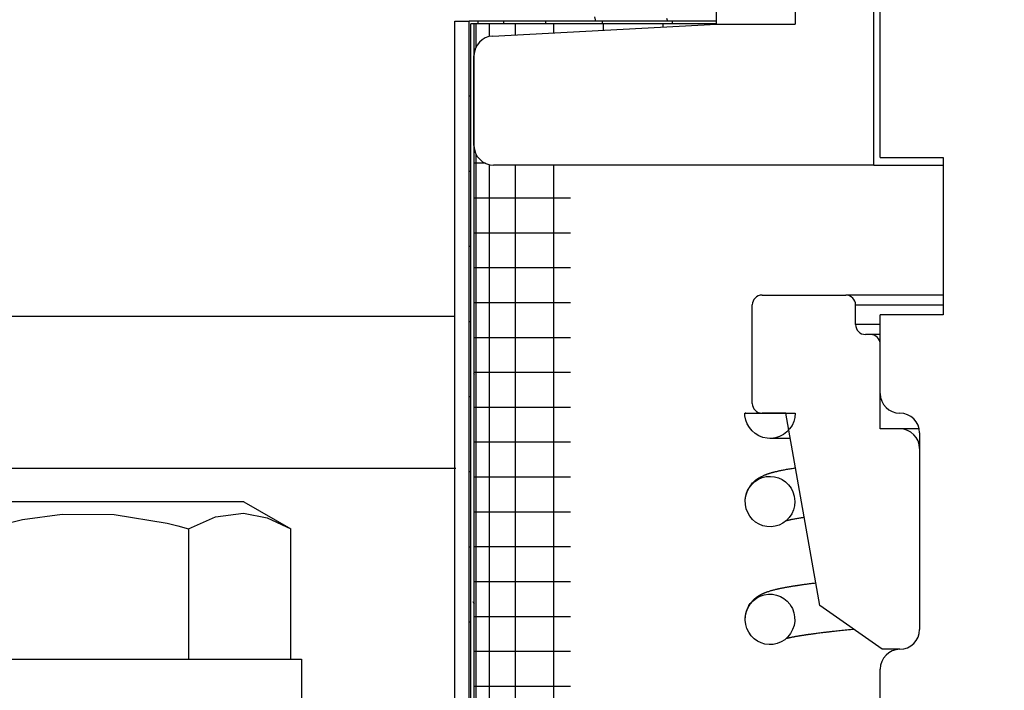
# Model space of a CAD drawing. Extents: x -169 to 6736, y -208 to 3022.
# Tile 271 of 656: x 1603.3 to 1604.87, y 973.22 to 974.29. Entities that reach past the tile are written whole.
import ezdxf

# ---------------------------------------------------------------- set-up
doc = ezdxf.new("R2010")
doc.units = 0
doc.header["$MEASUREMENT"] = 0
doc.header["$PDSIZE"] = 1
doc.layers.get('DEFPOINTS').update_dxf_attribs({"linetype": 'CONTINUOUS'})
doc.layers.add('DIM', color=3, linetype='CONTINUOUS')
doc.layers.add('SPILL-BUCKET', color=1, linetype='CONTINUOUS')
doc.styles.add('SIMPLEX', font='simplex')
doc.dimstyles.new('DIM64', dxfattribs={"dimscale": 64, "dimtxt": 0.09375, "dimasz": 0.09375, "dimexe": 0.0625, "dimexo": 0.0625, "dimgap": 0.046875, "dimtad": 1, "dimdec": 4, "dimzin": 3, "dimdsep": 46, "dimlunit": 4, "dimtxsty": 'SIMPLEX', "dimcen": 0, "dimclrd": 256, "dimclre": 256, "dimclrt": 256, "dimadec": 0, "dimazin": 0, "dimtfac": 1, "dimtdec": 4, "dimtmove": 0, "dimatfit": 3, "dimfxl": 1, "dimfrac": 2, "dimtolj": 1, "dimtzin": 0, "dimarcsym": 0})

# ---------------------------------------------------------------- blocks, each defined once
blk = doc.blocks.new('*D109')
at = {"layer": 'DEFPOINTS', "color": 0, "transparency": 16777216}
for p in [(1368.5861, 978.296), (2031.8114, 978.0147), (1368.5861, 700.5233)]:
    blk.add_point(p, dxfattribs=at)
at = {"layer": 'DIM', "lineweight": -2, "transparency": 16777216}
for p, q in [((1368.5861, 974.296), (1368.5861, 696.5233)), ((2031.8114, 974.0147), (2031.8114, 696.5233)), ((2025.8114, 700.5233), (1374.5861, 700.5233))]:
    blk.add_line(p, q, dxfattribs=at)
at = {"layer": 'DIM', "transparency": 16777216}
for points in [[(1374.5861, 701.5233), (1374.5861, 699.5233), (1368.5861, 700.5233)], [(2025.8114, 701.5233), (2025.8114, 699.5233), (2031.8114, 700.5233)]]:
    blk.add_solid(points, dxfattribs=at)
at = {"layer": 'DIM', "transparency": 16777216, "insert": (1700.1988, 708.0947), "char_height": 6, "attachment_point": 5, "style": 'SIMPLEX'}
blk.add_mtext('\\A1;55\'-3 1/4" (F.V. TANK SLAB)', dxfattribs=at)

msp = doc.modelspace()

# ---------------------------------------------------------------- linework, layer by layer
at = {"layer": 'SPILL-BUCKET', "color": 1, "linetype": 'Continuous'}
for p, q in [((1604.40907, 974.2803), (1604.40907, 975.61882)), ((1604.53399, 975.61882), (1604.53399, 974.2803)), ((1604.6589, 974.05689), (1604.6589, 974.31172)), ((1604.05393, 974.26169), (1604.40907, 974.2803)), ((1604.40907, 974.2803), (1604.53399, 974.2803)), ((1604.02433, 974.08812), (1604.02433, 974.2305)), ((1604.6589, 974.05689), (1604.05556, 974.05689)), ((1604.6589, 974.05689), (1604.66628, 974.05689)), ((1604.66628, 974.05689), (1604.68802, 974.05689)), ((1604.68802, 974.05689), (1604.72286, 974.05689)), ((1604.72286, 974.05689), (1604.76884, 974.05689))]:
    msp.add_line(p, q, dxfattribs=at)
at = {"layer": 'SPILL-BUCKET', "color": 7, "linetype": 'Continuous'}
for p, q in [((1604.66889, 974.06913), (1604.66889, 974.74142)), ((1603.99385, 972.01185), (1603.99385, 974.28529)), ((1603.99385, 974.28529), (1604.01684, 974.28529)), ((1604.40907, 974.28529), (1604.01684, 974.28529)), ((1604.01684, 972.01185), (1604.01684, 974.28529)), ((1604.02483, 974.28113), (1604.01934, 974.28113)), ((1604.01934, 972.01185), (1604.01934, 974.28113)), ((1604.02483, 972.01185), (1604.02483, 974.28113)), ((1604.40907, 974.28113), (1604.02483, 974.28113)), ((1604.02746, 974.28113), (1604.02746, 974.24408)), ((1604.03054, 974.28529), (1604.03054, 974.2811)), ((1604.04835, 974.28113), (1604.04835, 974.26085)), ((1604.07123, 974.28529), (1604.07123, 974.2811)), ((1604.08964, 974.28113), (1604.08964, 974.26355)), ((1604.13767, 974.28529), (1604.13767, 974.2811)), ((1604.15036, 974.28113), (1604.15036, 974.26674)), ((1604.22784, 974.28529), (1604.22784, 974.2811)), ((1604.2291, 974.28113), (1604.2291, 974.27085)), ((1604.324, 974.28113), (1604.324, 974.27581)), ((1604.339, 974.28529), (1604.339, 974.2811)), ((1604.01746, 974.16606), (1604.01684, 974.16606)), ((1604.01934, 974.16606), (1604.01746, 974.16606)), ((1604.02746, 974.07449), (1604.02746, 972.16749)), ((1604.66889, 974.06913), (1604.76883, 974.06913)), ((1604.76883, 974.06913), (1604.76883, 973.8193)), ((1604.01746, 974.04682), (1604.01684, 974.04682)), ((1604.01934, 974.04682), (1604.01746, 974.04682)), ((1604.02927, 974.05974), (1604.02483, 974.05974)), ((1604.04254, 974.05974), (1604.02927, 974.05974)), ((1604.04835, 974.05772), (1604.04835, 972.16749)), ((1604.08964, 974.05687), (1604.08964, 972.16749)), ((1604.15036, 974.05687), (1604.15036, 972.16749)), ((1604.03112, 974.00439), (1604.02483, 974.00439)), ((1604.04988, 974.00439), (1604.03112, 974.00439)), ((1604.08085, 974.00439), (1604.04988, 974.00439)), ((1604.1236, 974.00439), (1604.08085, 974.00439)), ((1604.17754, 974.00439), (1604.1236, 974.00439)), ((1604.03112, 973.94904), (1604.02483, 973.94904)), ((1604.04988, 973.94904), (1604.03112, 973.94904)), ((1604.08085, 973.94904), (1604.04988, 973.94904)), ((1604.1236, 973.94904), (1604.08085, 973.94904)), ((1604.17754, 973.94904), (1604.1236, 973.94904)), ((1604.01746, 973.92758), (1604.01684, 973.92758)), ((1604.01934, 973.92758), (1604.01746, 973.92758)), ((1604.03112, 973.89369), (1604.02483, 973.89369)), ((1604.04988, 973.89369), (1604.03112, 973.89369)), ((1604.08085, 973.89369), (1604.04988, 973.89369)), ((1604.1236, 973.89369), (1604.08085, 973.89369)), ((1604.17754, 973.89369), (1604.1236, 973.89369)), ((1604.03112, 973.83834), (1604.02483, 973.83834)), ((1604.04988, 973.83834), (1604.03112, 973.83834)), ((1604.08085, 973.83834), (1604.04988, 973.83834)), ((1604.1236, 973.83834), (1604.08085, 973.83834)), ((1604.17754, 973.83834), (1604.1236, 973.83834)), ((1603.17145, 973.81724), (1603.99416, 973.81724)), ((1604.76883, 973.8193), (1604.66889, 973.8193)), ((1604.66889, 973.69439), (1604.66889, 973.8193)), ((1604.01746, 973.80835), (1604.01684, 973.80835)), ((1604.01934, 973.80835), (1604.01746, 973.80835)), ((1604.03112, 973.783), (1604.02483, 973.783)), ((1604.04988, 973.783), (1604.03112, 973.783)), ((1604.08085, 973.783), (1604.04988, 973.783)), ((1604.1236, 973.783), (1604.08085, 973.783)), ((1604.17754, 973.783), (1604.1236, 973.783)), ((1604.02349, 973.72613), (1604.02483, 973.7238)), ((1604.03112, 973.72765), (1604.02483, 973.72765)), ((1604.04988, 973.72765), (1604.03112, 973.72765)), ((1604.08085, 973.72765), (1604.04988, 973.72765)), ((1604.1236, 973.72765), (1604.08085, 973.72765)), ((1604.17754, 973.72765), (1604.1236, 973.72765)), ((1604.01746, 973.68911), (1604.01684, 973.68911)), ((1604.01934, 973.68911), (1604.01746, 973.68911)), ((1604.03112, 973.6723), (1604.02483, 973.6723)), ((1604.04988, 973.6723), (1604.03112, 973.6723)), ((1604.08085, 973.6723), (1604.04988, 973.6723)), ((1604.1236, 973.6723), (1604.08085, 973.6723)), ((1604.17754, 973.6723), (1604.1236, 973.6723)), ((1604.45403, 973.66106), (1604.45398, 973.66316)), ((1604.45398, 973.66316), (1604.53392, 973.66316)), ((1604.4542, 973.65896), (1604.45403, 973.66106)), ((1604.45547, 973.65235), (1604.4542, 973.65896)), ((1604.45588, 973.66316), (1604.45476, 973.66316)), ((1604.519, 973.66316), (1604.48152, 973.66316)), ((1604.53335, 973.65645), (1604.53167, 973.64993)), ((1604.53392, 973.66316), (1604.53335, 973.65645)), ((1604.45783, 973.64604), (1604.45547, 973.65235)), ((1604.46122, 973.64022), (1604.45783, 973.64604)), ((1604.46553, 973.63505), (1604.46122, 973.64022)), ((1604.52891, 973.64379), (1604.52516, 973.63819)), ((1604.53167, 973.64993), (1604.52891, 973.64379)), ((1604.47066, 973.63068), (1604.46553, 973.63505)), ((1604.47644, 973.62723), (1604.47066, 973.63068)), ((1604.48272, 973.6248), (1604.47644, 973.62723)), ((1604.48932, 973.62346), (1604.48272, 973.6248)), ((1604.49605, 973.62325), (1604.48932, 973.62346)), ((1604.49499, 973.62319), (1604.49397, 973.6232)), ((1604.49551, 973.62319), (1604.49499, 973.62319)), ((1604.49614, 973.62319), (1604.49551, 973.62319)), ((1604.50272, 973.62416), (1604.49605, 973.62325)), ((1604.49685, 973.62319), (1604.49614, 973.62319)), ((1604.49766, 973.62319), (1604.49685, 973.62319)), ((1604.49853, 973.62319), (1604.49766, 973.62319)), ((1604.49949, 973.62319), (1604.49853, 973.62319)), ((1604.50049, 973.62319), (1604.49949, 973.62319)), ((1604.50158, 973.62319), (1604.50049, 973.62319)), ((1604.5027, 973.62319), (1604.50158, 973.62319)), ((1604.50389, 973.62319), (1604.5027, 973.62319)), ((1604.50915, 973.62619), (1604.50272, 973.62416)), ((1604.5051, 973.62319), (1604.50389, 973.62319)), ((1604.50637, 973.62319), (1604.5051, 973.62319)), ((1604.50764, 973.62319), (1604.50637, 973.62319)), ((1604.50897, 973.62319), (1604.50764, 973.62319)), ((1604.51025, 973.62319), (1604.50897, 973.62319)), ((1604.51514, 973.62926), (1604.50915, 973.62619)), ((1604.51158, 973.62319), (1604.51025, 973.62319)), ((1604.51289, 973.62319), (1604.51158, 973.62319)), ((1604.51425, 973.62319), (1604.51289, 973.62319)), ((1604.51565, 973.62319), (1604.51425, 973.62319)), ((1604.52053, 973.63331), (1604.51514, 973.62926)), ((1604.5171, 973.62319), (1604.51565, 973.62319)), ((1604.51862, 973.62319), (1604.5171, 973.62319)), ((1604.52019, 973.62319), (1604.51862, 973.62319)), ((1604.523, 973.62319), (1604.52019, 973.62319)), ((1604.52516, 973.63819), (1604.52053, 973.63331)), ((1604.52595, 973.62319), (1604.523, 973.62319)), ((1604.52605, 973.62319), (1604.52595, 973.62319)), ((1604.73135, 973.63193), (1604.73135, 973.31965)), ((1604.03112, 973.61695), (1604.02483, 973.61695)), ((1604.04988, 973.61695), (1604.03112, 973.61695)), ((1604.08085, 973.61695), (1604.04988, 973.61695)), ((1604.1236, 973.61695), (1604.08085, 973.61695)), ((1604.17754, 973.61695), (1604.1236, 973.61695)), ((1604.53215, 973.57608), (1604.53315, 973.57624)), ((1604.53315, 973.57624), (1604.5343, 973.57642)), ((1603.17145, 973.57613), (1603.99538, 973.57613)), ((1604.01746, 973.56987), (1604.01684, 973.56987)), ((1604.01934, 973.56987), (1604.01746, 973.56987)), ((1604.03112, 973.5616), (1604.02483, 973.5616)), ((1604.04988, 973.5616), (1604.03112, 973.5616)), ((1604.08085, 973.5616), (1604.04988, 973.5616)), ((1604.1236, 973.5616), (1604.08085, 973.5616)), ((1604.17754, 973.5616), (1604.1236, 973.5616)), ((1604.47555, 973.55829), (1604.48171, 973.56096)), ((1604.47623, 973.56042), (1604.47689, 973.56081)), ((1604.47689, 973.56081), (1604.47764, 973.56125)), ((1604.47764, 973.56125), (1604.47839, 973.56168)), ((1604.47839, 973.56168), (1604.47957, 973.56232)), ((1604.47957, 973.56232), (1604.48074, 973.56291)), ((1604.48074, 973.56291), (1604.48183, 973.56344)), ((1604.48171, 973.56096), (1604.48812, 973.5625)), ((1604.48183, 973.56344), (1604.48289, 973.56394)), ((1604.48289, 973.56394), (1604.48385, 973.56437)), ((1604.48385, 973.56437), (1604.4848, 973.56477)), ((1604.4848, 973.56477), (1604.48569, 973.56514)), ((1604.48569, 973.56514), (1604.48658, 973.56549)), ((1604.48658, 973.56549), (1604.4874, 973.56581)), ((1604.4874, 973.56581), (1604.48822, 973.56611)), ((1604.48812, 973.5625), (1604.4947, 973.56294)), ((1604.48822, 973.56611), (1604.48898, 973.56639)), ((1604.48898, 973.56639), (1604.48973, 973.56666)), ((1604.48973, 973.56666), (1604.49043, 973.5669)), ((1604.49043, 973.5669), (1604.49113, 973.56713)), ((1604.49113, 973.56713), (1604.49178, 973.56735)), ((1604.49178, 973.56735), (1604.49242, 973.56755)), ((1604.49242, 973.56755), (1604.49289, 973.5677)), ((1604.49289, 973.5677), (1604.49336, 973.56785)), ((1604.49336, 973.56785), (1604.49392, 973.56802)), ((1604.49392, 973.56802), (1604.49449, 973.56819)), ((1604.49449, 973.56819), (1604.49516, 973.56839)), ((1604.4947, 973.56294), (1604.50118, 973.56226)), ((1604.49516, 973.56839), (1604.49584, 973.56859)), ((1604.49584, 973.56859), (1604.49655, 973.56879)), ((1604.49655, 973.56879), (1604.49727, 973.56899)), ((1604.49727, 973.56899), (1604.49794, 973.56918)), ((1604.49794, 973.56918), (1604.49861, 973.56936)), ((1604.49861, 973.56936), (1604.49923, 973.56952)), ((1604.49923, 973.56952), (1604.49984, 973.56969)), ((1604.49984, 973.56969), (1604.50043, 973.56984)), ((1604.50043, 973.56984), (1604.50102, 973.56999)), ((1604.50102, 973.56999), (1604.50189, 973.57021)), ((1604.50118, 973.56226), (1604.50746, 973.56051)), ((1604.50189, 973.57021), (1604.50277, 973.57042)), ((1604.50277, 973.57042), (1604.50372, 973.57065)), ((1604.50372, 973.57065), (1604.50468, 973.57088)), ((1604.50468, 973.57088), (1604.50563, 973.5711)), ((1604.50563, 973.5711), (1604.50659, 973.57132)), ((1604.50659, 973.57132), (1604.5075, 973.57152)), ((1604.5075, 973.57152), (1604.50843, 973.57172)), ((1604.50843, 973.57172), (1604.50974, 973.57201)), ((1604.50974, 973.57201), (1604.51107, 973.57229)), ((1604.51107, 973.57229), (1604.51248, 973.57258)), ((1604.51248, 973.57258), (1604.51392, 973.57287)), ((1604.51392, 973.57287), (1604.51544, 973.57316)), ((1604.51544, 973.57316), (1604.51698, 973.57346)), ((1604.51698, 973.57346), (1604.5186, 973.57377)), ((1604.5186, 973.57377), (1604.52025, 973.57407)), ((1604.52025, 973.57407), (1604.52207, 973.57439)), ((1604.52207, 973.57439), (1604.52391, 973.57472)), ((1604.52391, 973.57472), (1604.52575, 973.57504)), ((1604.52575, 973.57504), (1604.52763, 973.57535)), ((1604.52763, 973.57535), (1604.52938, 973.57564)), ((1604.52938, 973.57564), (1604.53115, 973.57593)), ((1604.53115, 973.57593), (1604.53215, 973.57608)), ((1604.46016, 973.544), (1604.46075, 973.54502)), ((1604.46075, 973.54502), (1604.46137, 973.54602)), ((1604.46084, 973.54452), (1604.46496, 973.54996)), ((1604.46137, 973.54602), (1604.4626, 973.54783)), ((1604.4626, 973.54783), (1604.46389, 973.54955)), ((1604.46389, 973.54955), (1604.46513, 973.55105)), ((1604.46496, 973.54996), (1604.46994, 973.55461)), ((1604.46513, 973.55105), (1604.46639, 973.55245)), ((1604.46639, 973.55245), (1604.46757, 973.55366)), ((1604.46757, 973.55366), (1604.46875, 973.55479)), ((1604.46875, 973.55479), (1604.46985, 973.55576)), ((1604.46985, 973.55576), (1604.47092, 973.55665)), ((1604.46994, 973.55461), (1604.47555, 973.55829)), ((1604.47092, 973.55665), (1604.47154, 973.55715)), ((1604.47154, 973.55715), (1604.47215, 973.55763)), ((1604.47215, 973.55763), (1604.47275, 973.55807)), ((1604.47275, 973.55807), (1604.47334, 973.5585)), ((1604.47334, 973.5585), (1604.4739, 973.55889)), ((1604.4739, 973.55889), (1604.47444, 973.55926)), ((1604.47444, 973.55926), (1604.47501, 973.55964)), ((1604.47501, 973.55964), (1604.47557, 973.56)), ((1604.47557, 973.56), (1604.47623, 973.56042)), ((1604.50746, 973.56051), (1604.51336, 973.55773)), ((1604.51336, 973.55773), (1604.51872, 973.55401)), ((1604.51872, 973.55401), (1604.52343, 973.5494)), ((1604.52343, 973.5494), (1604.52733, 973.54408)), ((1604.45467, 973.52509), (1604.45561, 973.53187)), ((1604.45509, 973.52932), (1604.45529, 973.53053)), ((1604.45529, 973.53053), (1604.45549, 973.53157)), ((1604.45549, 973.53157), (1604.45571, 973.5326)), ((1604.45561, 973.53187), (1604.45769, 973.53842)), ((1604.45571, 973.5326), (1604.45592, 973.53346)), ((1604.45592, 973.53346), (1604.45614, 973.5343)), ((1604.45614, 973.5343), (1604.45636, 973.53507)), ((1604.45636, 973.53507), (1604.45659, 973.53582)), ((1604.45659, 973.53582), (1604.45689, 973.53672)), ((1604.45689, 973.53672), (1604.45719, 973.53758)), ((1604.45719, 973.53758), (1604.45758, 973.5386)), ((1604.45758, 973.5386), (1604.45799, 973.53959)), ((1604.45769, 973.53842), (1604.46084, 973.54452)), ((1604.45799, 973.53959), (1604.45848, 973.54072)), ((1604.45848, 973.54072), (1604.45901, 973.54183)), ((1604.45901, 973.54183), (1604.45957, 973.54293)), ((1604.45957, 973.54293), (1604.46016, 973.544)), ((1604.52733, 973.54408), (1604.53034, 973.53809)), ((1604.53034, 973.53809), (1604.53233, 973.53168)), ((1604.53233, 973.53168), (1604.53303, 973.52746)), ((1604.45487, 973.51825), (1604.45467, 973.52509)), ((1604.45468, 973.52526), (1604.45469, 973.52546)), ((1604.45469, 973.52546), (1604.45479, 973.52677)), ((1604.45479, 973.52677), (1604.45493, 973.52811)), ((1604.45619, 973.51163), (1604.45487, 973.51825)), ((1604.45493, 973.52811), (1604.45509, 973.52932)), ((1604.45506, 973.5169), (1604.45498, 973.51746)), ((1604.53277, 973.51637), (1604.53112, 973.50973)), ((1604.53329, 973.5232), (1604.53277, 973.51637)), ((1604.53303, 973.52746), (1604.53329, 973.5232)), ((1604.03112, 973.50625), (1604.02483, 973.50625)), ((1604.04988, 973.50625), (1604.03112, 973.50625)), ((1604.08085, 973.50625), (1604.04988, 973.50625)), ((1604.1236, 973.50625), (1604.08085, 973.50625)), ((1604.17754, 973.50625), (1604.1236, 973.50625)), ((1604.45859, 973.50532), (1604.45619, 973.51163)), ((1604.46194, 973.4996), (1604.45859, 973.50532)), ((1604.46618, 973.4945), (1604.46194, 973.4996)), ((1604.52837, 973.50345), (1604.5246, 973.49774)), ((1604.53112, 973.50973), (1604.52837, 973.50345)), ((1604.47114, 973.49024), (1604.46618, 973.4945)), ((1604.47673, 973.48685), (1604.47114, 973.49024)), ((1604.48279, 973.48446), (1604.47673, 973.48685)), ((1604.48916, 973.48311), (1604.48279, 973.48446)), ((1604.49571, 973.48285), (1604.48916, 973.48311)), ((1604.50221, 973.48369), (1604.49571, 973.48285)), ((1604.50858, 973.48568), (1604.50221, 973.48369)), ((1604.51452, 973.48871), (1604.50858, 973.48568)), ((1604.51994, 973.49279), (1604.51452, 973.48871)), ((1604.51942, 973.49225), (1604.51923, 973.49221)), ((1604.52, 973.49241), (1604.51942, 973.49225)), ((1604.5246, 973.49774), (1604.51994, 973.49279)), ((1604.52062, 973.49256), (1604.52, 973.49241)), ((1604.52132, 973.49273), (1604.52062, 973.49256)), ((1604.52206, 973.49291), (1604.52132, 973.49273)), ((1604.52284, 973.49309), (1604.52206, 973.49291)), ((1604.52364, 973.49327), (1604.52284, 973.49309)), ((1604.52443, 973.49345), (1604.52364, 973.49327)), ((1604.52524, 973.49362), (1604.52443, 973.49345)), ((1604.52605, 973.4938), (1604.52524, 973.49362)), ((1604.52689, 973.49397), (1604.52605, 973.4938)), ((1604.528, 973.4942), (1604.52689, 973.49397)), ((1604.52915, 973.49443), (1604.528, 973.4942)), ((1604.5304, 973.49467), (1604.52915, 973.49443)), ((1604.53168, 973.49492), (1604.5304, 973.49467)), ((1604.53305, 973.49517), (1604.53168, 973.49492)), ((1604.53446, 973.49543), (1604.53305, 973.49517)), ((1604.53596, 973.4957), (1604.53446, 973.49543)), ((1604.5375, 973.49597), (1604.53596, 973.4957)), ((1604.53905, 973.49624), (1604.5375, 973.49597)), ((1604.54064, 973.4965), (1604.53905, 973.49624)), ((1604.54149, 973.49664), (1604.54064, 973.4965)), ((1604.54235, 973.49678), (1604.54149, 973.49664)), ((1604.54318, 973.49691), (1604.54235, 973.49678)), ((1604.54401, 973.49705), (1604.54318, 973.49691)), ((1604.54482, 973.49718), (1604.54401, 973.49705)), ((1604.54563, 973.4973), (1604.54482, 973.49718)), ((1604.54643, 973.49743), (1604.54563, 973.4973)), ((1604.54724, 973.49755), (1604.54643, 973.49743)), ((1604.54817, 973.49769), (1604.54724, 973.49755)), ((1604.01746, 973.45064), (1604.01684, 973.45064)), ((1604.01934, 973.45064), (1604.01746, 973.45064)), ((1604.03112, 973.45091), (1604.02483, 973.45091)), ((1604.04988, 973.45091), (1604.03112, 973.45091)), ((1604.08085, 973.45091), (1604.04988, 973.45091)), ((1604.1236, 973.45091), (1604.08085, 973.45091)), ((1604.17754, 973.45091), (1604.1236, 973.45091)), ((1604.03112, 973.39556), (1604.02483, 973.39556)), ((1604.04988, 973.39556), (1604.03112, 973.39556)), ((1604.08085, 973.39556), (1604.04988, 973.39556)), ((1604.1236, 973.39556), (1604.08085, 973.39556)), ((1604.17754, 973.39556), (1604.1236, 973.39556)), ((1604.52891, 973.38863), (1604.52992, 973.38879)), ((1604.52992, 973.38879), (1604.53085, 973.38894)), ((1604.53085, 973.38894), (1604.53179, 973.38909)), ((1604.53179, 973.38909), (1604.53252, 973.38921)), ((1604.53252, 973.38921), (1604.53324, 973.38932)), ((1604.53324, 973.38932), (1604.53389, 973.38942)), ((1604.53389, 973.38942), (1604.53454, 973.38952)), ((1604.53454, 973.38952), (1604.5351, 973.38961)), ((1604.5351, 973.38961), (1604.53567, 973.3897)), ((1604.53567, 973.3897), (1604.53616, 973.38977)), ((1604.53616, 973.38977), (1604.53665, 973.38985)), ((1604.53665, 973.38985), (1604.53705, 973.38991)), ((1604.53705, 973.38991), (1604.53745, 973.38997)), ((1604.53745, 973.38997), (1604.53777, 973.39002)), ((1604.53777, 973.39002), (1604.53808, 973.39007)), ((1604.53808, 973.39007), (1604.53842, 973.39012)), ((1604.53842, 973.39012), (1604.53875, 973.39017)), ((1604.53875, 973.39017), (1604.53925, 973.39024)), ((1604.53925, 973.39024), (1604.53974, 973.39031)), ((1604.53974, 973.39031), (1604.54037, 973.39041)), ((1604.54037, 973.39041), (1604.541, 973.3905)), ((1604.541, 973.3905), (1604.54176, 973.39061)), ((1604.54176, 973.39061), (1604.54253, 973.39072)), ((1604.54253, 973.39072), (1604.54335, 973.39084)), ((1604.54335, 973.39084), (1604.54417, 973.39096)), ((1604.54417, 973.39096), (1604.54499, 973.39107)), ((1604.54499, 973.39107), (1604.54581, 973.39119)), ((1604.54581, 973.39119), (1604.54735, 973.39141)), ((1604.54735, 973.39141), (1604.5489, 973.39162)), ((1604.5489, 973.39162), (1604.55042, 973.39183)), ((1604.55042, 973.39183), (1604.55195, 973.39204)), ((1604.55195, 973.39204), (1604.55345, 973.39224)), ((1604.55345, 973.39224), (1604.55497, 973.39244)), ((1604.55497, 973.39244), (1604.55644, 973.39263)), ((1604.55644, 973.39263), (1604.55794, 973.39283)), ((1604.55794, 973.39283), (1604.55946, 973.39302)), ((1604.55946, 973.39302), (1604.561, 973.39322)), ((1604.561, 973.39322), (1604.5627, 973.39343)), ((1604.5627, 973.39343), (1604.56441, 973.39365)), ((1604.56441, 973.39365), (1604.56647, 973.3939)), ((1604.47568, 973.37314), (1604.47621, 973.37347)), ((1604.47621, 973.37347), (1604.47664, 973.37373)), ((1604.47664, 973.37373), (1604.47706, 973.37398)), ((1604.47706, 973.37398), (1604.47745, 973.37421)), ((1604.47745, 973.37421), (1604.47783, 973.37443)), ((1604.47783, 973.37443), (1604.47821, 973.37464)), ((1604.47821, 973.37464), (1604.47858, 973.37485)), ((1604.47854, 973.37281), (1604.48482, 973.37491)), ((1604.47858, 973.37485), (1604.47895, 973.37505)), ((1604.47895, 973.37505), (1604.47931, 973.37524)), ((1604.47931, 973.37524), (1604.47968, 973.37544)), ((1604.47968, 973.37544), (1604.48005, 973.37563)), ((1604.48005, 973.37563), (1604.48069, 973.37596)), ((1604.48069, 973.37596), (1604.48133, 973.37627)), ((1604.48133, 973.37627), (1604.48207, 973.37662)), ((1604.48207, 973.37662), (1604.4828, 973.37696)), ((1604.4828, 973.37696), (1604.48354, 973.37729)), ((1604.48354, 973.37729), (1604.48428, 973.37761)), ((1604.48428, 973.37761), (1604.485, 973.37792)), ((1604.48482, 973.37491), (1604.49136, 973.37592)), ((1604.485, 973.37792), (1604.48572, 973.37821)), ((1604.48572, 973.37821), (1604.48641, 973.37849)), ((1604.48641, 973.37849), (1604.4871, 973.37876)), ((1604.4871, 973.37876), (1604.48774, 973.379)), ((1604.48774, 973.379), (1604.48839, 973.37924)), ((1604.48839, 973.37924), (1604.489, 973.37946)), ((1604.489, 973.37946), (1604.4896, 973.37967)), ((1604.4896, 973.37967), (1604.49074, 973.38006)), ((1604.49074, 973.38006), (1604.49187, 973.38044)), ((1604.49136, 973.37592), (1604.4979, 973.3758)), ((1604.49187, 973.38044), (1604.49312, 973.38084)), ((1604.49312, 973.38084), (1604.49438, 973.38122)), ((1604.49438, 973.38122), (1604.49545, 973.38154)), ((1604.49545, 973.38154), (1604.49652, 973.38185)), ((1604.49652, 973.38185), (1604.49748, 973.38212)), ((1604.49748, 973.38212), (1604.49844, 973.38238)), ((1604.4979, 973.3758), (1604.50431, 973.37459)), ((1604.49844, 973.38238), (1604.49975, 973.38273)), ((1604.49975, 973.38273), (1604.50108, 973.38307)), ((1604.50108, 973.38307), (1604.50227, 973.38336)), ((1604.50227, 973.38336), (1604.50347, 973.38366)), ((1604.50347, 973.38366), (1604.50439, 973.38388)), ((1604.50431, 973.37459), (1604.51042, 973.37233)), ((1604.50439, 973.38388), (1604.50532, 973.38409)), ((1604.50532, 973.38409), (1604.50592, 973.38423)), ((1604.50592, 973.38423), (1604.50653, 973.38437)), ((1604.50653, 973.38437), (1604.50726, 973.38453)), ((1604.50726, 973.38453), (1604.508, 973.38469)), ((1604.508, 973.38469), (1604.50886, 973.38488)), ((1604.50886, 973.38488), (1604.50973, 973.38507)), ((1604.50973, 973.38507), (1604.51061, 973.38525)), ((1604.51061, 973.38525), (1604.51151, 973.38544)), ((1604.51151, 973.38544), (1604.51237, 973.38562)), ((1604.51237, 973.38562), (1604.51325, 973.3858)), ((1604.51325, 973.3858), (1604.51436, 973.38602)), ((1604.51436, 973.38602), (1604.51548, 973.38624)), ((1604.51548, 973.38624), (1604.51657, 973.38645)), ((1604.51657, 973.38645), (1604.51767, 973.38666)), ((1604.51767, 973.38666), (1604.51876, 973.38686)), ((1604.51876, 973.38686), (1604.51987, 973.38707)), ((1604.51987, 973.38707), (1604.52086, 973.38724)), ((1604.52086, 973.38724), (1604.52186, 973.38742)), ((1604.52186, 973.38742), (1604.52286, 973.3876)), ((1604.52286, 973.3876), (1604.52386, 973.38778)), ((1604.52386, 973.38778), (1604.52487, 973.38795)), ((1604.52487, 973.38795), (1604.52588, 973.38812)), ((1604.52588, 973.38812), (1604.52688, 973.38829)), ((1604.52688, 973.38829), (1604.5279, 973.38846)), ((1604.5279, 973.38846), (1604.52891, 973.38863)), ((1604.02261, 973.36426), (1604.02483, 973.36041)), ((1604.45911, 973.35455), (1604.46275, 973.36034)), ((1604.45964, 973.35613), (1604.46066, 973.35793)), ((1604.46066, 973.35793), (1604.46164, 973.3595)), ((1604.46164, 973.3595), (1604.46267, 973.361)), ((1604.46267, 973.361), (1604.46362, 973.36228)), ((1604.46275, 973.36034), (1604.46732, 973.36543)), ((1604.46362, 973.36228), (1604.4646, 973.36349)), ((1604.4646, 973.36349), (1604.46551, 973.36455)), ((1604.46551, 973.36455), (1604.46643, 973.36555)), ((1604.46643, 973.36555), (1604.46733, 973.36648)), ((1604.46732, 973.36543), (1604.47261, 973.3696)), ((1604.46733, 973.36648), (1604.46822, 973.36736)), ((1604.46822, 973.36736), (1604.46875, 973.36785)), ((1604.46875, 973.36785), (1604.46928, 973.36833)), ((1604.46928, 973.36833), (1604.46974, 973.36873)), ((1604.46974, 973.36873), (1604.4702, 973.36912)), ((1604.4702, 973.36912), (1604.47057, 973.36943)), ((1604.47057, 973.36943), (1604.47093, 973.36973)), ((1604.47093, 973.36973), (1604.47127, 973.37)), ((1604.47127, 973.37), (1604.4716, 973.37026)), ((1604.4716, 973.37026), (1604.47194, 973.37053)), ((1604.47194, 973.37053), (1604.47228, 973.37079)), ((1604.47228, 973.37079), (1604.47269, 973.37109)), ((1604.47261, 973.3696), (1604.47854, 973.37281)), ((1604.47269, 973.37109), (1604.47311, 973.3714)), ((1604.47311, 973.3714), (1604.4736, 973.37175)), ((1604.4736, 973.37175), (1604.47409, 973.37209)), ((1604.47409, 973.37209), (1604.47462, 973.37245)), ((1604.47462, 973.37245), (1604.47515, 973.37279)), ((1604.47515, 973.37279), (1604.47568, 973.37314)), ((1604.51042, 973.37233), (1604.51607, 973.36908)), ((1604.51607, 973.36908), (1604.52113, 973.3649)), ((1604.52113, 973.3649), (1604.52545, 973.35995)), ((1604.52545, 973.35995), (1604.52767, 973.35659)), ((1604.45492, 973.34113), (1604.45509, 973.34238)), ((1604.45499, 973.34149), (1604.4565, 973.3482)), ((1604.45509, 973.34238), (1604.45526, 973.34342)), ((1604.45526, 973.34342), (1604.45545, 973.34445)), ((1604.45545, 973.34445), (1604.45562, 973.34526)), ((1604.45562, 973.34526), (1604.45581, 973.34606)), ((1604.45581, 973.34606), (1604.45602, 973.3469)), ((1604.45602, 973.3469), (1604.45624, 973.34771)), ((1604.45624, 973.34771), (1604.45653, 973.34868)), ((1604.4565, 973.3482), (1604.45911, 973.35455)), ((1604.45653, 973.34868), (1604.45683, 973.34962)), ((1604.45683, 973.34962), (1604.45723, 973.35074)), ((1604.45723, 973.35074), (1604.45764, 973.35182)), ((1604.45764, 973.35182), (1604.45816, 973.35306)), ((1604.45816, 973.35306), (1604.4587, 973.35426)), ((1604.4587, 973.35426), (1604.45964, 973.35613)), ((1604.52767, 973.35659), (1604.52954, 973.35302)), ((1604.52954, 973.35302), (1604.53188, 973.34657)), ((1604.53188, 973.34657), (1604.53311, 973.33982)), ((1604.01746, 973.3314), (1604.01684, 973.3314)), ((1604.01934, 973.3314), (1604.01746, 973.3314)), ((1604.03112, 973.34021), (1604.02483, 973.34021)), ((1604.04988, 973.34021), (1604.03112, 973.34021)), ((1604.08085, 973.34021), (1604.04988, 973.34021)), ((1604.1236, 973.34021), (1604.08085, 973.34021)), ((1604.17754, 973.34021), (1604.1236, 973.34021)), ((1604.45463, 973.33468), (1604.45499, 973.34149)), ((1604.45541, 973.3279), (1604.45463, 973.33468)), ((1604.45471, 973.3388), (1604.45479, 973.33986)), ((1604.45479, 973.33986), (1604.45492, 973.34113)), ((1604.45728, 973.32145), (1604.45541, 973.3279)), ((1604.53318, 973.33296), (1604.53211, 973.32619)), ((1604.53311, 973.33982), (1604.53318, 973.33296)), ((1604.45619, 973.32472), (1604.45616, 973.32485)), ((1604.46018, 973.31539), (1604.45728, 973.32145)), ((1604.46399, 973.30999), (1604.46018, 973.31539)), ((1604.52664, 973.31363), (1604.52242, 973.30828)), ((1604.52991, 973.31968), (1604.52664, 973.31363)), ((1604.53211, 973.32619), (1604.52991, 973.31968)), ((1604.54796, 973.31073), (1604.54718, 973.31061)), ((1604.54862, 973.31083), (1604.54796, 973.31073)), ((1604.54928, 973.31093), (1604.54862, 973.31083)), ((1604.54974, 973.311), (1604.54928, 973.31093)), ((1604.5502, 973.31106), (1604.54974, 973.311)), ((1604.55056, 973.31112), (1604.5502, 973.31106)), ((1604.55092, 973.31117), (1604.55056, 973.31112)), ((1604.55122, 973.31122), (1604.55092, 973.31117)), ((1604.55151, 973.31126), (1604.55122, 973.31122)), ((1604.55186, 973.31131), (1604.55151, 973.31126)), ((1604.5522, 973.31136), (1604.55186, 973.31131)), ((1604.55275, 973.31144), (1604.5522, 973.31136)), ((1604.5533, 973.31152), (1604.55275, 973.31144)), ((1604.55396, 973.31162), (1604.5533, 973.31152)), ((1604.55463, 973.31171), (1604.55396, 973.31162)), ((1604.55542, 973.31183), (1604.55463, 973.31171)), ((1604.55622, 973.31194), (1604.55542, 973.31183)), ((1604.55713, 973.31207), (1604.55622, 973.31194)), ((1604.55806, 973.3122), (1604.55713, 973.31207)), ((1604.55922, 973.31236), (1604.55806, 973.3122)), ((1604.5604, 973.31252), (1604.55922, 973.31236)), ((1604.56174, 973.3127), (1604.5604, 973.31252)), ((1604.56309, 973.31288), (1604.56174, 973.3127)), ((1604.56447, 973.31307), (1604.56309, 973.31288)), ((1604.56587, 973.31325), (1604.56447, 973.31307)), ((1604.56722, 973.31343), (1604.56587, 973.31325)), ((1604.56858, 973.3136), (1604.56722, 973.31343)), ((1604.57077, 973.31388), (1604.56858, 973.3136)), ((1604.57299, 973.31416), (1604.57077, 973.31388)), ((1604.57505, 973.31442), (1604.57299, 973.31416)), ((1604.57714, 973.31468), (1604.57505, 973.31442)), ((1604.57905, 973.31491), (1604.57714, 973.31468)), ((1604.58099, 973.31514), (1604.57905, 973.31491)), ((1604.58233, 973.3153), (1604.58099, 973.31514)), ((1604.58367, 973.31546), (1604.58233, 973.3153)), ((1604.58491, 973.3156), (1604.58367, 973.31546)), ((1604.58616, 973.31575), (1604.58491, 973.3156)), ((1604.58732, 973.31588), (1604.58616, 973.31575)), ((1604.58849, 973.31602), (1604.58732, 973.31588)), ((1604.58974, 973.31616), (1604.58849, 973.31602)), ((1604.591, 973.3163), (1604.58974, 973.31616)), ((1604.59278, 973.3165), (1604.591, 973.3163)), ((1604.59457, 973.3167), (1604.59278, 973.3165)), ((1604.59657, 973.31692), (1604.59457, 973.3167)), ((1604.59858, 973.31714), (1604.59657, 973.31692)), ((1604.6008, 973.31739), (1604.59858, 973.31714)), ((1604.60305, 973.31763), (1604.6008, 973.31739)), ((1604.60551, 973.31789), (1604.60305, 973.31763)), ((1604.60799, 973.31815), (1604.60551, 973.31789)), ((1604.61052, 973.31841), (1604.60799, 973.31815)), ((1604.61307, 973.31868), (1604.61052, 973.31841)), ((1604.61583, 973.31896), (1604.61307, 973.31868)), ((1604.61861, 973.31924), (1604.61583, 973.31896)), ((1604.6216, 973.31954), (1604.61861, 973.31924)), ((1604.62463, 973.31984), (1604.6216, 973.31954)), ((1604.62682, 973.32006), (1604.62463, 973.31984)), ((1604.46862, 973.30529), (1604.46399, 973.30999)), ((1604.47391, 973.30147), (1604.46862, 973.30529)), ((1604.47976, 973.29857), (1604.47391, 973.30147)), ((1604.486, 973.2967), (1604.47976, 973.29857)), ((1604.49247, 973.2959), (1604.486, 973.2967)), ((1604.49904, 973.29621), (1604.49247, 973.2959)), ((1604.50547, 973.29762), (1604.49904, 973.29621)), ((1604.51167, 973.30016), (1604.50547, 973.29762)), ((1604.51735, 973.30371), (1604.51167, 973.30016)), ((1604.52242, 973.30828), (1604.51735, 973.30371)), ((1604.51958, 973.30536), (1604.51923, 973.30527)), ((1604.51992, 973.30545), (1604.51958, 973.30536)), ((1604.52026, 973.30553), (1604.51992, 973.30545)), ((1604.52084, 973.30568), (1604.52026, 973.30553)), ((1604.52145, 973.30583), (1604.52084, 973.30568)), ((1604.52203, 973.30597), (1604.52145, 973.30583)), ((1604.52264, 973.30611), (1604.52203, 973.30597)), ((1604.52323, 973.30624), (1604.52264, 973.30611)), ((1604.52383, 973.30638), (1604.52323, 973.30624)), ((1604.52442, 973.30651), (1604.52383, 973.30638)), ((1604.52502, 973.30664), (1604.52442, 973.30651)), ((1604.5256, 973.30677), (1604.52502, 973.30664)), ((1604.52621, 973.30689), (1604.5256, 973.30677)), ((1604.52687, 973.30703), (1604.52621, 973.30689)), ((1604.52754, 973.30717), (1604.52687, 973.30703)), ((1604.52824, 973.30731), (1604.52754, 973.30717)), ((1604.52897, 973.30746), (1604.52824, 973.30731)), ((1604.52978, 973.30762), (1604.52897, 973.30746)), ((1604.53061, 973.30778), (1604.52978, 973.30762)), ((1604.53153, 973.30796), (1604.53061, 973.30778)), ((1604.53247, 973.30813), (1604.53153, 973.30796)), ((1604.53351, 973.30833), (1604.53247, 973.30813)), ((1604.53456, 973.30852), (1604.53351, 973.30833)), ((1604.53568, 973.30872), (1604.53456, 973.30852)), ((1604.53683, 973.30892), (1604.53568, 973.30872)), ((1604.53804, 973.30913), (1604.53683, 973.30892)), ((1604.53927, 973.30934), (1604.53804, 973.30913)), ((1604.54012, 973.30948), (1604.53927, 973.30934)), ((1604.54097, 973.30962), (1604.54012, 973.30948)), ((1604.54185, 973.30976), (1604.54097, 973.30962)), ((1604.54275, 973.30991), (1604.54185, 973.30976)), ((1604.54367, 973.31006), (1604.54275, 973.30991)), ((1604.54461, 973.31021), (1604.54367, 973.31006)), ((1604.5455, 973.31035), (1604.54461, 973.31021)), ((1604.5464, 973.31049), (1604.5455, 973.31035)), ((1604.54718, 973.31061), (1604.5464, 973.31049)), ((1604.03112, 973.28486), (1604.02483, 973.28486)), ((1604.04988, 973.28486), (1604.03112, 973.28486)), ((1604.08085, 973.28486), (1604.04988, 973.28486)), ((1604.1236, 973.28486), (1604.08085, 973.28486)), ((1604.17754, 973.28486), (1604.1236, 973.28486)), ((1604.66889, 971.74672), (1604.66889, 973.25719)), ((1604.03112, 973.22951), (1604.02483, 973.22951)), ((1604.04988, 973.22951), (1604.03112, 973.22951)), ((1604.08085, 973.22951), (1604.04988, 973.22951)), ((1604.1236, 973.22951), (1604.08085, 973.22951)), ((1604.17754, 973.22951), (1604.1236, 973.22951))]:
    msp.add_line(p, q, dxfattribs=at)
at = {"layer": 'SPILL-BUCKET', "linetype": 'Continuous'}
for p, q in [((1604.21789, 974.28529), (1604.21585, 974.29225)), ((1604.32979, 974.28998), (1604.33145, 974.28528)), ((1604.48152, 973.85053), (1604.61424, 973.85053)), ((1604.62101, 973.85053), (1604.61424, 973.85053)), ((1604.76883, 973.85053), (1604.62101, 973.85053)), ((1604.46591, 973.67877), (1604.46591, 973.83492)), ((1604.62986, 973.80369), (1604.62986, 973.83492)), ((1604.62986, 973.83492), (1604.76883, 973.83492)), ((1604.66889, 973.80369), (1604.62986, 973.80369)), ((1604.65328, 973.78808), (1604.64547, 973.78808)), ((1604.65721, 973.78808), (1604.65328, 973.78808)), ((1604.6689, 973.78808), (1604.65721, 973.78808)), ((1604.66889, 973.63818), (1604.66889, 973.77246)), ((1604.57283, 973.35787), (1604.519, 973.66316)), ((1604.70012, 973.63818), (1604.66889, 973.63818)), ((1604.70791, 973.63818), (1604.70012, 973.63818)), ((1604.73072, 973.63818), (1604.70791, 973.63818)), ((1603.65923, 973.5226), (1603.17145, 973.5226)), ((1603.65923, 973.5226), (1603.73394, 973.47947)), ((1603.3081, 973.49436), (1603.37086, 973.50306)), ((1603.37086, 973.50306), (1603.4537, 973.50257)), ((1603.4537, 973.50257), (1603.5376, 973.48849)), ((1603.57167, 973.47947), (1603.61417, 973.49855)), ((1603.61417, 973.49855), (1603.65857, 973.50444)), ((1603.65857, 973.50444), (1603.69631, 973.49697)), ((1603.24713, 973.47947), (1603.3081, 973.49436)), ((1603.5376, 973.48849), (1603.55468, 973.48418)), ((1603.55468, 973.48418), (1603.57167, 973.47947)), ((1603.69631, 973.49697), (1603.73394, 973.47947)), ((1603.57167, 973.47947), (1603.57167, 973.27277)), ((1603.73394, 973.27277), (1603.73394, 973.47947)), ((1604.67201, 973.28842), (1604.57283, 973.35787)), ((1604.70012, 973.28842), (1604.67201, 973.28842)), ((1603.17145, 973.27277), (1603.75067, 973.27277)), ((1603.75067, 973.27277), (1603.75067, 973.17884))]:
    msp.add_line(p, q, dxfattribs=at)
at = {"layer": 'SPILL-BUCKET', "color": 1, "linetype": 'Continuous'}
for centre, start, end in [((1604.05556, 974.2305), 93, 180), ((1604.05556, 974.08812), 180, 270)]:
    msp.add_arc(centre, 0.03123, start, end, dxfattribs=at)
at = {"layer": 'SPILL-BUCKET', "linetype": 'Continuous'}
for centre, radius, start, end in [((1604.48152, 973.83492), 0.01561, 90, 180), ((1604.61424, 973.83492), 0.01561, 0, 90), ((1604.64547, 973.80369), 0.01561, 180, 270), ((1604.65328, 973.77246), 0.01561, 0, 90), ((1604.48152, 973.67877), 0.01561, 180, 270), ((1604.70012, 973.60695), 0.03123, 0, 90)]:
    msp.add_arc(centre, radius, start, end, dxfattribs=at)
at = {"layer": 'SPILL-BUCKET', "color": 7, "linetype": 'Continuous'}
for centre, start, end in [((1604.70012, 973.69439), 180, 270), ((1604.70012, 973.63193), 0, 90), ((1604.70012, 973.31965), 270, 0), ((1604.70012, 973.31965), 270, 0), ((1604.70012, 973.25719), 90, 180)]:
    msp.add_arc(centre, 0.03123, start, end, dxfattribs=at)

# ---------------------------------------------------------------- dimensions: what is measured, and where the dimension line sits
at = {"layer": 'DIM'}
dim = msp.add_linear_dim(base=(1368.58612, 700.52328), p1=(2031.81144, 978.01471), p2=(1368.58612, 978.29596), angle=180, text='<> (F.V. TANK SLAB)', dimstyle='DIM64', dxfattribs=at)
dim.commit()
dim.dimension.update_dxf_attribs({"geometry": '*D109', "text_midpoint": (1700.19878, 708.09471)})

doc.saveas('drawing.dxf')
